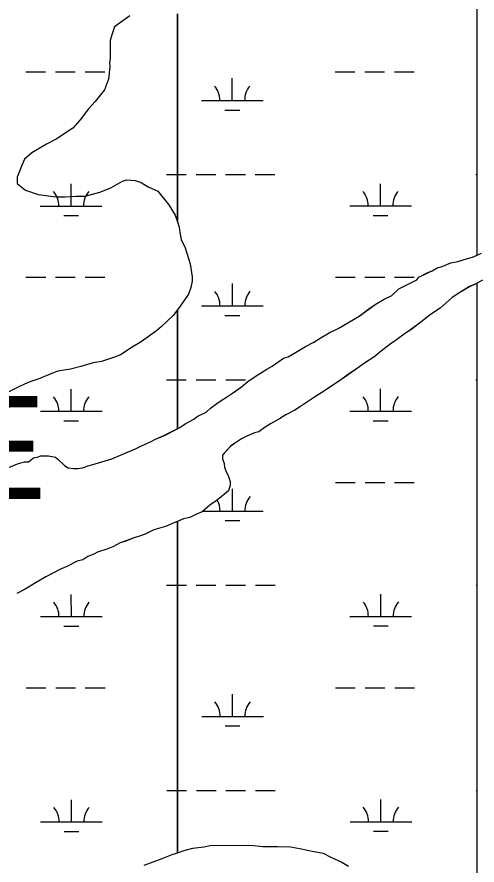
# Model space of a CAD drawing. Extents: x 3279314 to 3317160, y 734079 to 759431.
# Drawn here: x 3300652 to 3301399, y 743260 to 744634 of the extents above; entities that cross this region are included whole.
import ezdxf

# ---------------------------------------------------------------- set-up
doc = ezdxf.new("R2010")
doc.units = 0
for name, color, linetype in [('V-SITE-VEGE', 7, 'Continuous'), ('V-TOPO-GNAM-IDEN', 7, 'Continuous'), ('V-WETL-SWMP', 7, 'Continuous')]:
    doc.layers.add(name, color=color, linetype=linetype)

msp = doc.modelspace()

# ---------------------------------------------------------------- linework, layer by layer
at = {"layer": 'V-SITE-VEGE'}
for p, q in [((3300905.9, 744150.9), (3300886.2, 744132.1)), ((3300912.9, 744160), (3300905.9, 744150.9)), ((3300912.9, 743967.1), (3300912.9, 744160)), ((3300878.9, 744125.8), (3300854, 744108)), ((3300886.2, 744132.1), (3300878.9, 744125.8)), ((3300839.4, 744099.6), (3300820.7, 744087)), ((3300854, 744108), (3300839.4, 744099.6)), ((3300809.3, 744082.7), (3300789.5, 744076.4)), ((3300820.7, 744087), (3300809.3, 744082.7)), ((3300776, 744074.2), (3300756.2, 744067.9)), ((3300789.5, 744076.4), (3300776, 744074.2)), ((3300707.3, 744056.2), (3300689.6, 744048.8)), ((3300718.7, 744060.4), (3300707.3, 744056.2)), ((3300739.6, 744063.7), (3300718.7, 744060.4)), ((3300756.2, 744067.9), (3300739.6, 744063.7)), ((3300675.1, 744043.5), (3300664.7, 744039.3)), ((3300689.6, 744048.8), (3300675.1, 744043.5)), ((3300655.3, 744035.1), (3300628.3, 744021.4)), ((3300664.7, 744039.3), (3300655.3, 744035.1)), ((3300891.8, 743956.4), (3300912.9, 743967.1)), ((3300854.4, 743939.6), (3300868.9, 743945.9)), ((3300868.9, 743945.9), (3300877.3, 743950.1)), ((3300877.3, 743950.1), (3300891.8, 743956.4)), ((3300824.2, 743925.9), (3300846.1, 743935.4)), ((3300846.1, 743935.4), (3300854.4, 743939.6)), ((3300671.1, 743913.7), (3300679.4, 743920)), ((3300679.4, 743920), (3300685.7, 743921.1)), ((3300685.7, 743921.1), (3300690.9, 743923.2)), ((3300690.9, 743923.2), (3300703.4, 743923.2)), ((3300703.4, 743923.2), (3300714.8, 743921.2)), ((3300714.8, 743921.2), (3300719, 743918.1)), ((3300719, 743918.1), (3300729.5, 743907.7)), ((3300779.5, 743910.1), (3300806.5, 743918.5)), ((3300806.5, 743918.5), (3300824.2, 743925.9)), ((3300636.8, 743903.1), (3300653.4, 743910.5)), ((3300653.4, 743910.5), (3300664.9, 743913.7)), ((3300664.9, 743913.7), (3300671.1, 743913.7)), ((3300729.5, 743907.7), (3300735.8, 743903.6)), ((3300735.8, 743903.6), (3300744.1, 743902.6)), ((3300751.4, 743902.6), (3300758.7, 743903.7)), ((3300758.7, 743903.7), (3300768, 743906.9)), ((3300768, 743906.9), (3300779.5, 743910.1)), ((3300744.1, 743902.6), (3300751.4, 743902.6)), ((3300893.6, 743808.5), (3300874.8, 743803.2)), ((3300905, 743813.7), (3300893.6, 743808.5)), ((3300912.9, 743817), (3300905, 743813.7)), ((3300912.9, 743280.1), (3300912.9, 743817)), ((3300853, 743793.7), (3300842.6, 743790.5)), ((3300861.3, 743796.9), (3300853, 743793.7)), ((3300874.8, 743803.2), (3300861.3, 743796.9)), ((3300819.7, 743782.1), (3300808.3, 743775.8)), ((3300829.1, 743785.2), (3300819.7, 743782.1)), ((3300842.6, 743790.5), (3300829.1, 743785.2)), ((3300783.3, 743767.3), (3300777.1, 743764.2)), ((3300800, 743772.6), (3300783.3, 743767.3)), ((3300808.3, 743775.8), (3300800, 743772.6)), ((3300750, 743752.6), (3300733.4, 743744.1)), ((3300759.4, 743754.7), (3300750, 743752.6)), ((3300767.7, 743759.9), (3300759.4, 743754.7)), ((3300777.1, 743764.2), (3300767.7, 743759.9)), ((3300722, 743738.9), (3300699.1, 743727.3)), ((3300733.4, 743744.1), (3300722, 743738.9)), ((3300699.1, 743727.3), (3300683.5, 743717.9)), ((3300683.5, 743717.9), (3300665.8, 743707.3)), ((3300665.8, 743707.3), (3300652.3, 743700)), ((3300887.8, 743270.7), (3300904.5, 743277.1)), ((3300904.5, 743277.1), (3300912.9, 743280.1)), ((3300858.7, 743260.2), (3300887.8, 743270.7))]:
    msp.add_line(p, q, dxfattribs=at)
for points in [[(3300835.8, 744636.2), (3300820.2, 744625.7), (3300810.9, 744618.4), (3300806.8, 744606.9), (3300803.7, 744596.5), (3300803.8, 744567.3), (3300802.8, 744560), (3300802.9, 744553.7), (3300800.9, 744533.9), (3300794.7, 744516.2), (3300779.2, 744497.3), (3300768.8, 744485.8), (3300755.3, 744468), (3300742.9, 744454.4), (3300715.9, 744436.6), (3300700.3, 744428.2), (3300676.4, 744414.5), (3300665, 744404), (3300659.8, 744392.6), (3300652.6, 744374.8), (3300652.7, 744364.4), (3300666.3, 744354), (3300687.1, 744346.8), (3300716.3, 744342.8), (3300730.9, 744342.9), (3300748.6, 744344), (3300763.2, 744344.1), (3300787.2, 744350.4), (3300804.8, 744357.8), (3300823.6, 744368.3), (3300830.8, 744370.5), (3300844.4, 744369.5), (3300853.8, 744366.4), (3300865.3, 744359.2), (3300880.9, 744351.9), (3300898.8, 744330.1), (3300909.3, 744313.5), (3300912.9, 744302.2), (3300912.9, 744639.7)], [(3300912.9, 744639.7), (3300912.9, 744302.2), (3300915.6, 744293.7), (3300916.7, 744285.4), (3300918.8, 744274), (3300925.1, 744260.4), (3300933.6, 744234.4), (3300936.8, 744213.6), (3300936.9, 744206.3), (3300934.8, 744195.9), (3300930.7, 744185.4), (3300917.3, 744165.6), (3300912.9, 744160), (3300912.9, 743967.1), (3300916.8, 743969.1), (3300925.1, 743975.4), (3300939.6, 743982.7), (3300944.8, 743986.9), (3300959.4, 743994.3), (3300966.6, 744000.6), (3300977, 744007.9), (3300982.2, 744012.1), (3300992.6, 744018.4), (3301001.9, 744024.7), (3301016.5, 744035.2), (3301026.9, 744043.6), (3301040.4, 744053), (3301047.6, 744057.2), (3301058, 744063.5), (3301066.3, 744068.8), (3301085, 744081.4), (3301092.3, 744083.5), (3301110, 744094), (3301120.4, 744100.3), (3301133.9, 744107.7), (3301144.3, 744114), (3301158.8, 744122.4), (3301173.4, 744129.7), (3301207.7, 744149.7), (3301223.3, 744161.2), (3301233.6, 744168.6), (3301248.2, 744177), (3301260.7, 744183.3), (3301272.1, 744193.8), (3301301.2, 744208.5), (3301304.3, 744212.7), (3301318.8, 744220), (3301326.1, 744223.2), (3301335.5, 744228.5), (3301340.7, 744229.5), (3301356.3, 744235.9), (3301367.7, 744238), (3301383.3, 744243.3), (3301391.7, 744245.4), (3301406.2, 744251.7)], [(3301407.5, 744208), (3301396, 744201.7), (3301386.7, 744197.4), (3301371.1, 744188), (3301358.6, 744179.6), (3301338.9, 744162.8), (3301323.3, 744152.3), (3301307.8, 744139.8), (3301291.2, 744127.2), (3301282.8, 744121.9), (3301268.3, 744111.4), (3301257.9, 744104.1), (3301241.3, 744091.5), (3301233, 744084.2), (3301216.4, 744073.7), (3301205, 744065.3), (3301188.3, 744053.7), (3301178, 744046.4), (3301153, 744029.6), (3301135.4, 744018.1), (3301112.5, 744003.4), (3301103.2, 743997.1), (3301088.6, 743989.7), (3301078.2, 743983.4), (3301063.7, 743975), (3301055.4, 743969.7), (3301045, 743962.4), (3301037.7, 743960.3), (3301025.2, 743955), (3301016.9, 743950.8), (3301005.5, 743943.4), (3300999.2, 743939.2), (3300989.9, 743928.8), (3300985.8, 743924.6), (3300985.8, 743918.3), (3300988.9, 743911.1), (3300989, 743904.8), (3300992.1, 743897.5), (3300995.3, 743891.3), (3300998.5, 743881.9), (3300998.5, 743875.7), (3300995.4, 743866.3), (3300989.2, 743861), (3300975.7, 743850.6), (3300965.3, 743843.2), (3300952.8, 743832.7), (3300943.5, 743828.5), (3300933.1, 743823.3), (3300922.7, 743821.1), (3300912.9, 743817), (3300912.9, 743280.1), (3300925.3, 743284.5), (3300937.7, 743287.7), (3300955.5, 743289.8), (3300965.9, 743292), (3301031.5, 743292.3), (3301051.3, 743290.3), (3301075.3, 743290.4), (3301096.1, 743289.5), (3301113.9, 743286.4), (3301128.5, 743283.4), (3301149.3, 743279.3), (3301161.9, 743273.1), (3301179.6, 743264.8), (3301190.1, 743258.6)]]:
    msp.add_lwpolyline(points, dxfattribs=at)
at = {"layer": 'V-WETL-SWMP'}
for p, q in [((3301398.9, 744248.6), (3301398.9, 745419.1)), ((3301398.9, 744248.6), (3301398.9, 745419.1)), ((3300666.9, 744545.3), (3300698.9, 744545.3)), ((3300714.9, 744545.3), (3300746.9, 744545.3)), ((3300762.9, 744545.3), (3300794.9, 744545.4)), ((3301168.8, 744545.6), (3301200.8, 744545.6)), ((3301216.8, 744545.6), (3301248.8, 744545.6)), ((3301264.8, 744545.6), (3301296.8, 744545.6)), ((3301001.8, 744499), (3301001.8, 744535)), ((3300951.8, 744499), (3301051.8, 744499.1)), ((3300989.8, 744483.6), (3301013.8, 744483.6)), ((3300895, 744378.9), (3300927, 744378.9)), ((3300943, 744378.9), (3300975, 744379)), ((3300991, 744379), (3301023, 744379)), ((3301039, 744379), (3301071, 744379)), ((3301396.9, 744379.2), (3301398.9, 744379.2)), ((3300740.4, 744328.1), (3300740.4, 744364.1)), ((3301242.3, 744328.3), (3301242.3, 744364.3)), ((3300690.4, 744328.1), (3300790.4, 744328.1)), ((3301192.3, 744328.3), (3301292.3, 744328.4)), ((3300728.4, 744312.7), (3300752.4, 744312.7)), ((3301230.3, 744312.9), (3301254.3, 744312.9)), ((3301391.6, 744245.4), (3301398.9, 744248.6)), ((3301391.6, 744245.4), (3301398.9, 744248.6)), ((3301340.7, 744229.6), (3301356.3, 744235.9)), ((3301340.7, 744229.6), (3301356.3, 744235.9)), ((3301356.3, 744235.9), (3301367.7, 744238)), ((3301356.3, 744235.9), (3301367.7, 744238)), ((3301367.7, 744238), (3301383.3, 744243.3)), ((3301367.7, 744238), (3301383.3, 744243.3)), ((3301383.3, 744243.3), (3301391.6, 744245.4)), ((3301383.3, 744243.3), (3301391.6, 744245.4)), ((3301304.3, 744212.7), (3301318.8, 744220.1)), ((3301304.3, 744212.7), (3301318.8, 744220.1)), ((3301318.8, 744220.1), (3301326.1, 744223.2)), ((3301318.8, 744220.1), (3301326.1, 744223.2)), ((3301326.1, 744223.2), (3301335.5, 744228.5)), ((3301326.1, 744223.2), (3301335.5, 744228.5)), ((3301335.5, 744228.5), (3301340.7, 744229.6)), ((3301335.5, 744228.5), (3301340.7, 744229.6)), ((3300667.1, 744212.6), (3300699.1, 744212.6)), ((3300715.1, 744212.6), (3300747.1, 744212.7)), ((3300763.1, 744212.7), (3300795.1, 744212.7)), ((3301169, 744212.9), (3301201, 744212.9)), ((3301217, 744212.9), (3301249, 744212.9)), ((3301265, 744212.9), (3301297, 744212.9)), ((3301272.1, 744193.8), (3301301.2, 744208.5)), ((3301272.1, 744193.8), (3301301.2, 744208.5)), ((3301301.2, 744208.5), (3301304.3, 744212.7)), ((3301301.2, 744208.5), (3301304.3, 744212.7)), ((3301001.9, 744166.4), (3301001.9, 744202.4)), ((3301260.6, 744183.3), (3301272.1, 744193.8)), ((3301260.6, 744183.3), (3301272.1, 744193.8)), ((3301386.7, 744197.5), (3301371.1, 744188)), ((3301386.7, 744197.5), (3301371.1, 744188)), ((3301396, 744201.7), (3301386.7, 744197.5)), ((3301396, 744201.7), (3301386.7, 744197.5)), ((3301398.9, 744203.2), (3301396, 744201.7)), ((3301398.9, 744203.2), (3301396, 744201.7)), ((3301398.9, 739465), (3301398.9, 744203.2)), ((3301398.9, 739465), (3301398.9, 744203.2)), ((3301248.2, 744177), (3301260.6, 744183.3)), ((3301248.2, 744177), (3301260.6, 744183.3)), ((3301358.6, 744179.6), (3301338.9, 744162.8)), ((3301358.6, 744179.6), (3301338.9, 744162.8)), ((3301371.1, 744188), (3301358.6, 744179.6)), ((3301371.1, 744188), (3301358.6, 744179.6)), ((3300951.9, 744166.3), (3301051.9, 744166.4)), ((3301223.2, 744161.3), (3301233.6, 744168.6)), ((3301223.2, 744161.3), (3301233.6, 744168.6)), ((3301233.6, 744168.6), (3301248.2, 744177)), ((3301233.6, 744168.6), (3301248.2, 744177)), ((3300989.9, 744150.9), (3301013.9, 744150.9)), ((3301207.7, 744149.7), (3301223.2, 744161.3)), ((3301207.7, 744149.7), (3301223.2, 744161.3)), ((3301323.3, 744152.4), (3301307.7, 744139.8)), ((3301323.3, 744152.4), (3301307.7, 744139.8)), ((3301338.9, 744162.8), (3301323.3, 744152.4)), ((3301338.9, 744162.8), (3301323.3, 744152.4)), ((3301173.4, 744129.8), (3301207.7, 744149.7)), ((3301173.4, 744129.8), (3301207.7, 744149.7)), ((3301307.7, 744139.8), (3301291.1, 744127.2)), ((3301307.7, 744139.8), (3301291.1, 744127.2)), ((3301158.8, 744122.4), (3301173.4, 744129.8)), ((3301158.8, 744122.4), (3301173.4, 744129.8)), ((3301291.1, 744127.2), (3301282.8, 744121.9)), ((3301291.1, 744127.2), (3301282.8, 744121.9)), ((3301133.9, 744107.7), (3301144.3, 744114)), ((3301133.9, 744107.7), (3301144.3, 744114)), ((3301144.3, 744114), (3301158.8, 744122.4)), ((3301144.3, 744114), (3301158.8, 744122.4)), ((3301268.3, 744111.4), (3301257.9, 744104.1)), ((3301268.3, 744111.4), (3301257.9, 744104.1)), ((3301282.8, 744121.9), (3301268.3, 744111.4)), ((3301282.8, 744121.9), (3301268.3, 744111.4)), ((3301110, 744094), (3301120.4, 744100.3)), ((3301110, 744094), (3301120.4, 744100.3)), ((3301120.4, 744100.3), (3301133.9, 744107.7)), ((3301120.4, 744100.3), (3301133.9, 744107.7)), ((3301257.9, 744104.1), (3301241.3, 744091.5)), ((3301257.9, 744104.1), (3301241.3, 744091.5)), ((3301085, 744081.4), (3301092.3, 744083.5)), ((3301085, 744081.4), (3301092.3, 744083.5)), ((3301092.3, 744083.5), (3301110, 744094)), ((3301092.3, 744083.5), (3301110, 744094)), ((3301233, 744084.2), (3301216.4, 744073.7)), ((3301233, 744084.2), (3301216.4, 744073.7)), ((3301241.3, 744091.5), (3301233, 744084.2)), ((3301241.3, 744091.5), (3301233, 744084.2)), ((3301058, 744063.5), (3301066.3, 744068.8)), ((3301058, 744063.5), (3301066.3, 744068.8)), ((3301066.3, 744068.8), (3301085, 744081.4)), ((3301066.3, 744068.8), (3301085, 744081.4)), ((3301216.4, 744073.7), (3301204.9, 744065.3)), ((3301216.4, 744073.7), (3301204.9, 744065.3)), ((3301040.4, 744053), (3301047.6, 744057.2)), ((3301040.4, 744053), (3301047.6, 744057.2)), ((3301047.6, 744057.2), (3301058, 744063.5)), ((3301047.6, 744057.2), (3301058, 744063.5)), ((3301204.9, 744065.3), (3301188.3, 744053.8)), ((3301204.9, 744065.3), (3301188.3, 744053.8)), ((3300895.2, 744046.2), (3300927.2, 744046.3)), ((3300943.2, 744046.3), (3300975.2, 744046.3)), ((3300991.2, 744046.3), (3301023.2, 744046.3)), ((3301016.5, 744035.2), (3301026.9, 744043.6)), ((3301016.5, 744035.2), (3301026.9, 744043.6)), ((3301026.9, 744043.6), (3301040.4, 744053)), ((3301026.9, 744043.6), (3301040.4, 744053)), ((3301177.9, 744046.4), (3301153, 744029.6)), ((3301177.9, 744046.4), (3301153, 744029.6)), ((3301188.3, 744053.8), (3301177.9, 744046.4)), ((3301188.3, 744053.8), (3301177.9, 744046.4)), ((3301397.1, 744046.5), (3301398.9, 744046.5)), ((3300740.6, 743995.4), (3300740.6, 744031.4)), ((3301001.9, 744024.7), (3301016.5, 744035.2)), ((3301001.9, 744024.7), (3301016.5, 744035.2)), ((3301153, 744029.6), (3301135.3, 744018.1)), ((3301153, 744029.6), (3301135.3, 744018.1)), ((3301242.5, 743995.7), (3301242.5, 744031.7)), ((3300982.2, 744012.1), (3300992.6, 744018.4)), ((3300982.2, 744012.1), (3300992.6, 744018.4)), ((3300992.6, 744018.4), (3301001.9, 744024.7)), ((3300992.6, 744018.4), (3301001.9, 744024.7)), ((3301135.3, 744018.1), (3301112.5, 744003.4)), ((3301135.3, 744018.1), (3301112.5, 744003.4)), ((3300959.4, 743994.3), (3300966.6, 744000.6)), ((3300959.4, 743994.3), (3300966.6, 744000.6)), ((3300966.6, 744000.6), (3300977, 744007.9)), ((3300966.6, 744000.6), (3300977, 744007.9)), ((3300977, 744007.9), (3300982.2, 744012.1)), ((3300977, 744007.9), (3300982.2, 744012.1)), ((3301112.5, 744003.4), (3301103.1, 743997.1)), ((3301112.5, 744003.4), (3301103.1, 743997.1)), ((3300690.6, 743995.4), (3300790.6, 743995.4)), ((3300939.6, 743982.7), (3300944.8, 743986.9)), ((3300939.6, 743982.7), (3300944.8, 743986.9)), ((3300944.8, 743986.9), (3300959.4, 743994.3)), ((3300944.8, 743986.9), (3300959.4, 743994.3)), ((3301088.6, 743989.7), (3301078.2, 743983.4)), ((3301088.6, 743989.7), (3301078.2, 743983.4)), ((3301103.1, 743997.1), (3301088.6, 743989.7)), ((3301103.1, 743997.1), (3301088.6, 743989.7)), ((3301192.5, 743995.6), (3301292.5, 743995.7)), ((3300728.6, 743980), (3300752.6, 743980)), ((3300916.8, 743969.1), (3300925.1, 743975.4)), ((3300916.8, 743969.1), (3300925.1, 743975.4)), ((3300925.1, 743975.4), (3300939.6, 743982.7)), ((3300925.1, 743975.4), (3300939.6, 743982.7)), ((3301063.7, 743975), (3301055.3, 743969.7)), ((3301063.7, 743975), (3301055.3, 743969.7)), ((3301078.2, 743983.4), (3301063.7, 743975)), ((3301078.2, 743983.4), (3301063.7, 743975)), ((3301230.5, 743980.2), (3301254.5, 743980.2)), ((3300891.8, 743956.5), (3300916.8, 743969.1)), ((3300891.8, 743956.5), (3300916.8, 743969.1)), ((3301037.7, 743960.3), (3301025.2, 743955)), ((3301037.7, 743960.3), (3301025.2, 743955)), ((3301045, 743962.4), (3301037.7, 743960.3)), ((3301045, 743962.4), (3301037.7, 743960.3)), ((3301055.3, 743969.7), (3301045, 743962.4)), ((3301055.3, 743969.7), (3301045, 743962.4)), ((3300854.4, 743939.6), (3300868.9, 743945.9)), ((3300854.4, 743939.6), (3300868.9, 743945.9)), ((3300868.9, 743945.9), (3300877.2, 743950.1)), ((3300868.9, 743945.9), (3300877.2, 743950.1)), ((3300877.2, 743950.1), (3300891.8, 743956.5)), ((3300877.2, 743950.1), (3300891.8, 743956.5)), ((3301016.9, 743950.8), (3301005.4, 743943.5)), ((3301016.9, 743950.8), (3301005.4, 743943.5)), ((3301025.2, 743955), (3301016.9, 743950.8)), ((3301025.2, 743955), (3301016.9, 743950.8)), ((3300824.2, 743925.9), (3300846.1, 743935.4)), ((3300824.2, 743925.9), (3300846.1, 743935.4)), ((3300846.1, 743935.4), (3300854.4, 743939.6)), ((3300846.1, 743935.4), (3300854.4, 743939.6)), ((3300999.2, 743939.3), (3300989.9, 743928.8)), ((3300999.2, 743939.3), (3300989.9, 743928.8)), ((3301005.4, 743943.5), (3300999.2, 743939.3)), ((3301005.4, 743943.5), (3300999.2, 743939.3)), ((3300671.1, 743913.7), (3300679.4, 743920)), ((3300671.1, 743913.7), (3300679.4, 743920)), ((3300679.4, 743920), (3300685.6, 743921.1)), ((3300679.4, 743920), (3300685.6, 743921.1)), ((3300685.6, 743921.1), (3300690.8, 743923.2)), ((3300685.6, 743921.1), (3300690.8, 743923.2)), ((3300690.8, 743923.2), (3300703.3, 743923.3)), ((3300690.8, 743923.2), (3300703.3, 743923.3)), ((3300703.3, 743923.3), (3300714.8, 743921.2)), ((3300703.3, 743923.3), (3300714.8, 743921.2)), ((3300714.8, 743921.2), (3300719, 743918.1)), ((3300714.8, 743921.2), (3300719, 743918.1)), ((3300719, 743918.1), (3300729.5, 743907.7)), ((3300719, 743918.1), (3300729.5, 743907.7)), ((3300779.5, 743910.1), (3300806.5, 743918.5)), ((3300779.5, 743910.1), (3300806.5, 743918.5)), ((3300806.5, 743918.5), (3300824.2, 743925.9)), ((3300806.5, 743918.5), (3300824.2, 743925.9)), ((3300989.9, 743928.8), (3300985.7, 743924.6)), ((3300989.9, 743928.8), (3300985.7, 743924.6)), ((3300985.7, 743924.6), (3300985.8, 743918.4)), ((3300985.7, 743924.6), (3300985.8, 743918.4)), ((3300985.8, 743918.4), (3300988.9, 743911.1)), ((3300985.8, 743918.4), (3300988.9, 743911.1)), ((3300636.8, 743903.1), (3300653.4, 743910.5)), ((3300636.8, 743903.1), (3300653.4, 743910.5)), ((3300653.4, 743910.5), (3300664.8, 743913.7)), ((3300653.4, 743910.5), (3300664.8, 743913.7)), ((3300664.8, 743913.7), (3300671.1, 743913.7)), ((3300664.8, 743913.7), (3300671.1, 743913.7)), ((3300729.5, 743907.7), (3300735.7, 743903.6)), ((3300729.5, 743907.7), (3300735.7, 743903.6)), ((3300735.7, 743903.6), (3300744.1, 743902.6)), ((3300735.7, 743903.6), (3300744.1, 743902.6)), ((3300751.4, 743902.6), (3300758.7, 743903.7)), ((3300751.4, 743902.6), (3300758.7, 743903.7)), ((3300758.7, 743903.7), (3300768, 743906.9)), ((3300758.7, 743903.7), (3300768, 743906.9)), ((3300768, 743906.9), (3300779.5, 743910.1)), ((3300768, 743906.9), (3300779.5, 743910.1)), ((3300988.9, 743911.1), (3300989, 743904.8)), ((3300988.9, 743911.1), (3300989, 743904.8)), ((3300989, 743904.8), (3300992.1, 743897.5)), ((3300989, 743904.8), (3300992.1, 743897.5)), ((3300744.1, 743902.6), (3300751.4, 743902.6)), ((3300744.1, 743902.6), (3300751.4, 743902.6)), ((3300992.1, 743897.5), (3300995.3, 743891.3)), ((3300992.1, 743897.5), (3300995.3, 743891.3)), ((3300995.3, 743891.3), (3300998.4, 743881.9)), ((3300995.3, 743891.3), (3300998.4, 743881.9)), ((3300998.5, 743875.7), (3300995.4, 743866.3)), ((3300998.5, 743875.7), (3300995.4, 743866.3)), ((3300998.4, 743881.9), (3300998.5, 743875.7)), ((3300998.4, 743881.9), (3300998.5, 743875.7)), ((3301169.1, 743880.2), (3301201.1, 743880.2)), ((3301217.1, 743880.2), (3301249.1, 743880.2)), ((3301265.1, 743880.3), (3301297.1, 743880.3)), ((3300995.4, 743866.3), (3300989.2, 743861.1)), ((3300995.4, 743866.3), (3300989.2, 743861.1)), ((3301002.1, 743833.7), (3301002.1, 743869.7)), ((3300975.7, 743850.6), (3300965.3, 743843.2)), ((3300975.7, 743850.6), (3300965.3, 743843.2)), ((3300989.2, 743861.1), (3300975.7, 743850.6)), ((3300989.2, 743861.1), (3300975.7, 743850.6)), ((3300965.3, 743843.2), (3300952.8, 743832.7)), ((3300965.3, 743843.2), (3300952.8, 743832.7)), ((3300922.7, 743821.1), (3300905, 743813.8)), ((3300922.7, 743821.1), (3300905, 743813.8)), ((3300933.1, 743823.3), (3300922.7, 743821.1)), ((3300933.1, 743823.3), (3300922.7, 743821.1)), ((3300943.5, 743828.5), (3300933.1, 743823.3)), ((3300943.5, 743828.5), (3300933.1, 743823.3)), ((3300952.8, 743832.7), (3300943.5, 743828.5)), ((3300952.8, 743832.7), (3300943.5, 743828.5)), ((3300953.9, 743833.7), (3301052.1, 743833.7)), ((3300893.6, 743808.5), (3300874.8, 743803.2)), ((3300893.6, 743808.5), (3300874.8, 743803.2)), ((3300905, 743813.8), (3300893.6, 743808.5)), ((3300905, 743813.8), (3300893.6, 743808.5)), ((3300990.1, 743818.3), (3301014.1, 743818.3)), ((3300853, 743793.7), (3300842.6, 743790.5)), ((3300853, 743793.7), (3300842.6, 743790.5)), ((3300861.3, 743796.9), (3300853, 743793.7)), ((3300861.3, 743796.9), (3300853, 743793.7)), ((3300874.8, 743803.2), (3300861.3, 743796.9)), ((3300874.8, 743803.2), (3300861.3, 743796.9)), ((3300819.7, 743782.1), (3300808.3, 743775.8)), ((3300819.7, 743782.1), (3300808.3, 743775.8)), ((3300829.1, 743785.3), (3300819.7, 743782.1)), ((3300829.1, 743785.3), (3300819.7, 743782.1)), ((3300842.6, 743790.5), (3300829.1, 743785.3)), ((3300842.6, 743790.5), (3300829.1, 743785.3)), ((3300783.3, 743767.3), (3300777.1, 743764.2)), ((3300783.3, 743767.3), (3300777.1, 743764.2)), ((3300799.9, 743772.6), (3300783.3, 743767.3)), ((3300799.9, 743772.6), (3300783.3, 743767.3)), ((3300808.3, 743775.8), (3300799.9, 743772.6)), ((3300808.3, 743775.8), (3300799.9, 743772.6)), ((3300750, 743752.6), (3300733.4, 743744.2)), ((3300750, 743752.6), (3300733.4, 743744.2)), ((3300759.4, 743754.7), (3300750, 743752.6)), ((3300759.4, 743754.7), (3300750, 743752.6)), ((3300767.7, 743760), (3300759.4, 743754.7)), ((3300767.7, 743760), (3300759.4, 743754.7)), ((3300777.1, 743764.2), (3300767.7, 743760)), ((3300777.1, 743764.2), (3300767.7, 743760)), ((3300721.9, 743738.9), (3300699.1, 743727.3)), ((3300721.9, 743738.9), (3300699.1, 743727.3)), ((3300733.4, 743744.2), (3300721.9, 743738.9)), ((3300733.4, 743744.2), (3300721.9, 743738.9)), ((3300699.1, 743727.3), (3300683.5, 743717.9)), ((3300699.1, 743727.3), (3300683.5, 743717.9)), ((3300683.5, 743717.9), (3300665.8, 743707.4)), ((3300683.5, 743717.9), (3300665.8, 743707.4)), ((3300895.3, 743713.6), (3300927.3, 743713.6)), ((3300943.3, 743713.6), (3300975.3, 743713.6)), ((3300991.3, 743713.6), (3301023.3, 743713.6)), ((3301039.3, 743713.6), (3301071.3, 743713.7)), ((3301397.2, 743713.8), (3301398.9, 743713.8)), ((3300665.8, 743707.4), (3300652.3, 743700)), ((3300665.8, 743707.4), (3300652.3, 743700)), ((3300740.8, 743662.7), (3300740.7, 743698.7)), ((3301242.7, 743663), (3301242.6, 743699)), ((3300690.8, 743662.7), (3300790.8, 743662.8)), ((3301192.7, 743663), (3301292.7, 743663)), ((3300728.8, 743647.3), (3300752.8, 743647.3)), ((3301230.7, 743647.6), (3301254.7, 743647.6)), ((3300667.4, 743547.3), (3300699.4, 743547.3)), ((3300715.4, 743547.3), (3300747.4, 743547.3)), ((3300763.4, 743547.3), (3300795.4, 743547.3)), ((3301169.3, 743547.5), (3301201.3, 743547.5)), ((3301217.3, 743547.6), (3301249.3, 743547.6)), ((3301265.3, 743547.6), (3301297.3, 743547.6)), ((3301002.3, 743501), (3301002.3, 743537)), ((3300952.3, 743501), (3301052.3, 743501)), ((3300990.3, 743485.6), (3301014.3, 743485.6)), ((3300895.5, 743380.9), (3300927.5, 743380.9)), ((3300943.5, 743380.9), (3300975.5, 743380.9)), ((3300991.5, 743380.9), (3301023.5, 743381)), ((3301039.5, 743381), (3301071.5, 743381)), ((3301397.4, 743381.1), (3301398.9, 743381.1)), ((3300740.9, 743330.1), (3300740.9, 743366.1)), ((3301242.8, 743330.3), (3301242.8, 743366.3)), ((3300690.9, 743330), (3300790.9, 743330.1)), ((3301192.8, 743330.3), (3301292.8, 743330.4)), ((3300728.9, 743314.6), (3300752.9, 743314.6)), ((3301230.8, 743314.9), (3301254.8, 743314.9))]:
    msp.add_line(p, q, dxfattribs=at)
for centre, start, end in [((3300946.5, 744499.5), 359.2573, 40.801), ((3301057, 744499.5), 139.2573, 180.801), ((3300685.2, 744328.5), 359.2573, 40.801), ((3300795.7, 744328.6), 139.2573, 180.801), ((3301187.1, 744328.8), 359.2573, 40.801), ((3301297.6, 744328.9), 139.2573, 180.801), ((3300946.7, 744166.8), 359.2573, 40.801), ((3301057.2, 744166.9), 139.2573, 180.801), ((3300685.3, 743995.9), 359.2573, 40.801), ((3300795.8, 743995.9), 139.2573, 180.801), ((3301187.3, 743996.1), 359.2573, 40.801), ((3301297.7, 743996.2), 139.2573, 180.801), ((3300946.9, 743834.1), 359.2573, 30.1875), ((3301057.3, 743834.2), 139.2573, 180.801), ((3300685.5, 743663.2), 359.2573, 40.801), ((3300796, 743663.2), 139.2573, 180.801), ((3301187.4, 743663.4), 359.2573, 40.801), ((3301297.9, 743663.5), 139.2573, 180.801), ((3300947, 743501.5), 359.2573, 40.801), ((3301057.5, 743501.5), 139.2573, 180.801), ((3300685.7, 743330.5), 359.2573, 40.801), ((3300796.2, 743330.6), 139.2573, 180.801), ((3301187.6, 743330.8), 359.2573, 40.801), ((3301298.1, 743330.8), 139.2573, 180.801)]:
    msp.add_arc(centre, 35.2, start, end, dxfattribs=at)

# ---------------------------------------------------------------- texts
at = {"layer": 'V-TOPO-GNAM-IDEN'}
msp.add_text('SOLITUDE', height=167, rotation=0.1349, dxfattribs=at).set_placement((3299583.3, 743850.6))

doc.saveas('drawing.dxf')
